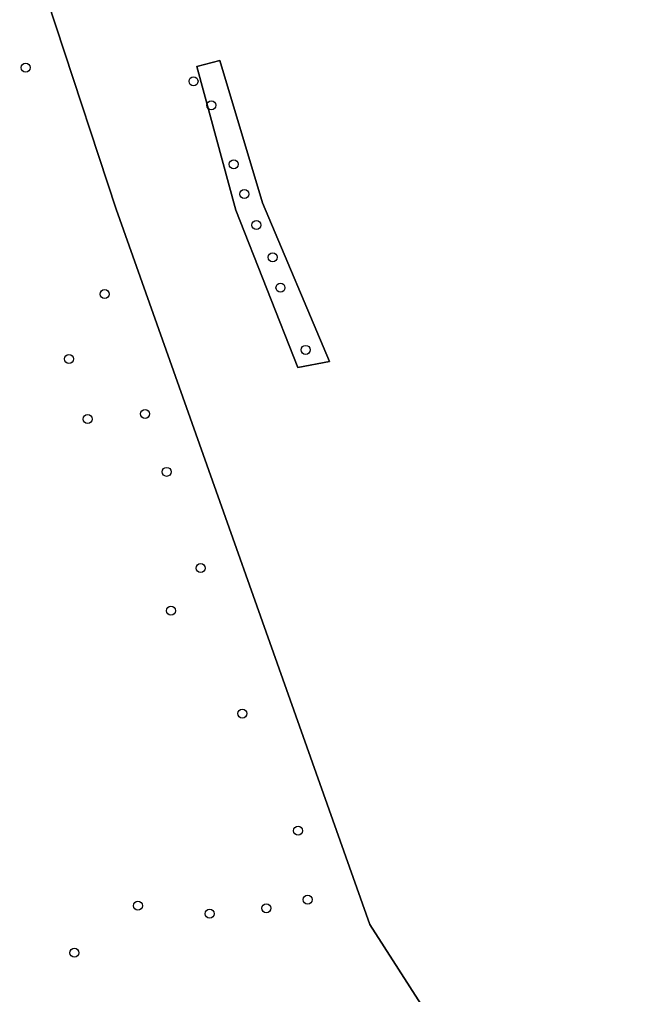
# Model space of a CAD drawing. Extents: x 154324 to 155744, y 382937 to 384188.
# Drawn here: x 155325.7 to 155393.8, y 383724.2 to 383830 of the extents above; entities that cross this region are included whole.
import ezdxf

# ---------------------------------------------------------------- set-up
doc = ezdxf.new("R2010")
doc.units = 0
for name, color, linetype in [('IMGEO_Boom', 7, 'Continuous'), ('IMGEO_Grasland_agrarisch', 7, 'Continuous'), ('IMGEO_Loofbos', 7, 'Continuous')]:
    doc.layers.add(name, color=color, linetype=linetype)

msp = doc.modelspace()

# ---------------------------------------------------------------- linework, layer by layer
at = {"layer": 'IMGEO_Boom'}
for centre in [(155326.41, 383824.77), (155344.62, 383823.29), (155346.56, 383820.68), (155348.99, 383814.28), (155350.13, 383811.05), (155351.45, 383807.69), (155353.22, 383804.19), (155334.97, 383800.19), (155354.06, 383800.88), (155356.79, 383794.14), (155331.1, 383793.15), (155333.13, 383786.63), (155339.37, 383787.19), (155341.7, 383780.9), (155345.4, 383770.45), (155342.17, 383765.83), (155349.92, 383754.67), (155355.97, 383741.95), (155357.01, 383734.47), (155338.58, 383733.81), (155352.52, 383733.54), (155346.37, 383732.94), (155331.7, 383728.7)]:
    msp.add_circle(centre, 0.489, dxfattribs=at)
at = {"layer": 'IMGEO_Grasland_agrarisch'}
msp.add_lwpolyline([(155291.82, 384001.28), (155295.18, 383988.01), (155300.92, 383955.47), (155300.92, 383943.43), (155303.53, 383922.25), (155323.11, 383849.23), (155336.24, 383809.42), (155363.76, 383731.77), (155380.23, 383706.13), (155384.13, 383700.15), (155392.73, 383684.28), (155393.3, 383677.55), (155394.55, 383659.78), (155376.03, 383653.96), (155377.91, 383619.19), (155380.21, 383607.78), (155387.7, 383591.41), (155402.76, 383567.18)], dxfattribs=at)
msp.add_lwpolyline([(155347.48, 383825.56), (155352.11, 383810.09), (155359.39, 383792.89), (155355.95, 383792.23), (155349.2, 383809.29), (155344.97, 383824.9)], close=True, dxfattribs=at)
at = {"layer": 'IMGEO_Loofbos'}
for points in [[(155336.24, 383809.42), (155323.11, 383849.23), (155303.53, 383922.25), (155300.92, 383943.43), (155300.92, 383955.47), (155295.18, 383988.01), (155291.82, 384001.28), (155265.81, 383990.71), (155259.7, 383987.94), (155249.96, 383983.4), (155261.74, 383912.14), (155306.1, 383602.51), (155325.55, 383519.95), (155323.56, 383503.27)], [(155415.1, 383521.68), (155406.62, 383522.35), (155404.1, 383526.85), (155401.46, 383535.18), (155404.08, 383565.06), (155402.76, 383567.18), (155387.7, 383591.41), (155380.21, 383607.78), (155377.91, 383619.19), (155376.03, 383653.96), (155394.55, 383659.78), (155393.3, 383677.55), (155392.73, 383684.28), (155384.13, 383700.15), (155380.23, 383706.13), (155363.76, 383731.77), (155336.24, 383809.42)]]:
    msp.add_lwpolyline(points, dxfattribs=at)
msp.add_lwpolyline([(155359.39, 383792.89), (155352.11, 383810.09), (155347.48, 383825.56), (155344.97, 383824.9), (155349.2, 383809.29), (155355.95, 383792.23)], close=True, dxfattribs=at)

doc.saveas('drawing.dxf')
